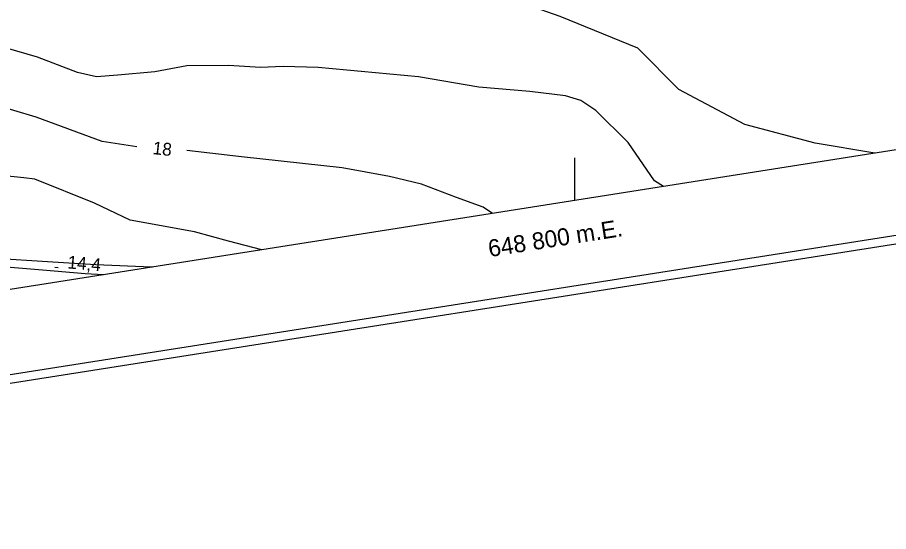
# Model space of a CAD drawing. Extents: x 646142 to 649934, y 5874075 to 5876351.
# Drawn here: x 648669.3 to 648873.6, y 5874395 to 5874515.5 of the extents above; entities that cross this region are included whole.
import ezdxf

# ---------------------------------------------------------------- set-up
doc = ezdxf.new("R2010")
doc.units = 0
for name, color, linetype in [('Niveau 1', 7, 'Continuous'), ('Niveau 2', 7, 'Continuous'), ('Niveau 21', 7, 'Continuous'), ('Niveau 3', 7, 'Continuous'), ('Niveau 60', 7, 'Continuous'), ('Niveau 61', 7, 'Continuous')]:
    doc.layers.add(name, color=color, linetype=linetype)

msp = doc.modelspace()

# ---------------------------------------------------------------- linework, layer by layer
at = {"layer": 'Niveau 1'}
msp.add_lwpolyline([(648820.81, 5874475.88), (648818.72, 5874477.21), (648812.48, 5874486.22), (648804.9, 5874493.66), (648801.44, 5874496.07), (648797.79, 5874497.16), (648789.46, 5874498.16), (648777.49, 5874499.19), (648763.35, 5874501.61), (648739.86, 5874503.74), (648731.6, 5874504.04), (648726.35, 5874503.76), (648718.78, 5874504.27), (648709.04, 5874504.16), (648701.57, 5874502.79), (648692.86, 5874501.98), (648687.85, 5874501.62), (648683.38, 5874502.61), (648674.03, 5874506.2), (648661.86, 5874509.68)], dxfattribs=at)
at = {"layer": 'Niveau 2'}
for points in [[(648870.35, 5874483.67), (648856.33, 5874486.04), (648839.89, 5874490.4), (648824.38, 5874498.64), (648814.79, 5874508.29), (648796.57, 5874515.73), (648789, 5874518.34), (648765.74, 5874522.83), (648749.06, 5874523.18), (648728.35, 5874521.88), (648709.95, 5874520.85), (648687.83, 5874521.49), (648670.31, 5874524.79), (648636.83, 5874528.07), (648617.49, 5874528.81), (648604.43, 5874526.07), (648591.87, 5874525.04), (648552.26, 5874530.18), (648534.81, 5874532.56), (648496.44, 5874548.91), (648486.2, 5874560.33), (648482.48, 5874572.55), (648481.31, 5874584.79), (648482.8, 5874596.14)], [(648697.36, 5874485.19), (648689.21, 5874486.45), (648673.7, 5874492.14), (648663.21, 5874495.24), (648654.01, 5874496.38), (648639.93, 5874496.93), (648627.99, 5874496.32), (648618.39, 5874494.82), (648580.35, 5874489.67), (648551.42, 5874493.99), (648523.97, 5874494.71), (648508.49, 5874496.32), (648498.52, 5874497.89), (648480.82, 5874502.07)], [(648780.75, 5874469.57), (648778.56, 5874471.02), (648772.29, 5874473.33), (648764.04, 5874476.46), (648756.53, 5874478.27), (648745.48, 5874480.24), (648721.88, 5874482.83), (648709.02, 5874484.32)], [(648726.63, 5874461.06), (648718.78, 5874463.12), (648710.87, 5874465.24), (648695.8, 5874468.04), (648687.43, 5874471.99), (648673.43, 5874477.64), (648670.81, 5874477.91), (648661.73, 5874478.83), (648642.95, 5874478.11), (648625.77, 5874475.69), (648611.97, 5874474.63), (648599.49, 5874473.36), (648590.03, 5874471.52), (648586.93, 5874470.79), (648584.24, 5874468.58), (648580.84, 5874464.9)]]:
    msp.add_lwpolyline(points, dxfattribs=at)
at = {"layer": 'Niveau 21'}
for points in [[(648689.48, 5874455.21), (648685.2, 5874455.45), (648675.19, 5874456.26), (648658.37, 5874457.67), (648644.97, 5874458.07), (648626.83, 5874458.61), (648610.85, 5874459.88), (648597.2, 5874460.37), (648587.48, 5874461.57), (648574.43, 5874464.02), (648563.07, 5874466.21), (648552.22, 5874468.09), (648535.09, 5874471.12), (648520.79, 5874473.19), (648508.01, 5874474.37), (648492.38, 5874475.69), (648480.77, 5874476.54), (648473.71, 5874477), (648462.05, 5874476.53), (648456.24, 5874476.18), (648438.24, 5874474.84)], [(648664.04, 5874459.07), (648676.42, 5874458.32), (648687.73, 5874457.59), (648700.79, 5874457.03), (648700.95, 5874457.02)]]:
    msp.add_lwpolyline(points, dxfattribs=at)
at = {"layer": 'Niveau 3'}
msp.add_line((648678.12, 5874457.02), (648678.92, 5874456.95), dxfattribs=at)
at = {"layer": 'Niveau 60'}
msp.add_line((648800, 5874472.6), (648800, 5874482.6), dxfattribs=at)
for points in [[(646142.26, 5875797.64), (649662.59, 5876351.49), (649933.58, 5874629.01), (646413.32, 5874074.83), (646142.26, 5875797.64)], [(646144.55, 5875795.97), (649660.92, 5876349.21), (649931.28, 5874630.65), (646414.98, 5874077.12), (646144.55, 5875795.97)]]:
    msp.add_lwpolyline(points, dxfattribs=at)
msp.add_lwpolyline([(646167.42, 5875779.32), (649130.97, 5876245.57), (649395.18, 5874566.24), (646431.63, 5874099.99)], close=True, dxfattribs=at)
msp.add_lwpolyline([(646167.42, 5875779.32), (649130.97, 5876245.57), (649395.18, 5874566.24), (646431.63, 5874099.99)], close=True, dxfattribs=at)

# ---------------------------------------------------------------- texts
at = {"layer": 'Niveau 2'}
msp.add_text('18', height=3, rotation=353.675, dxfattribs=at).set_placement((648700.93, 5874483.5))
at = {"layer": 'Niveau 3'}
msp.add_text('14,4 ', height=3, rotation=354.7534, dxfattribs=at).set_placement((648680.99, 5874456.72))
at = {"layer": 'Niveau 61'}
msp.add_text('648 800 m.E.', height=3.9999, rotation=8.9409, dxfattribs=at).set_placement((648780.02, 5874459.35))

doc.saveas('drawing.dxf')
